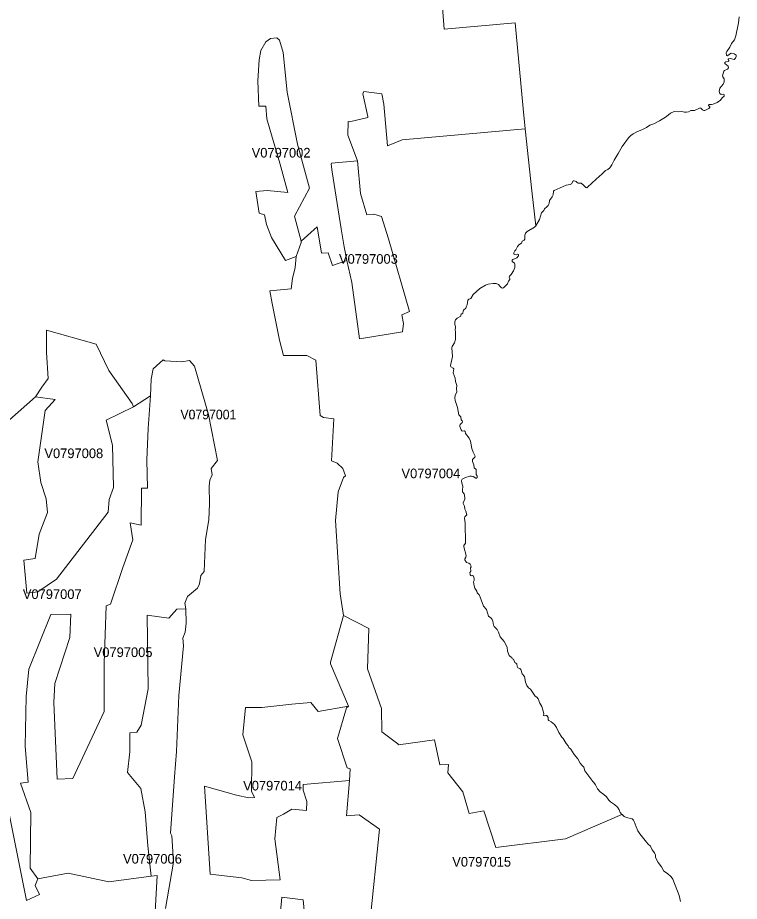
# Model space of a CAD drawing. Extents: x 369010 to 735936, y 6377141 to 6616555.
# Drawn here: x 607570 to 615050, y 6460296 to 6469456 of the extents above; entities that cross this region are included whole.
import ezdxf
from ezdxf.enums import TextEntityAlignment as Align

# ---------------------------------------------------------------- set-up
doc = ezdxf.new("R2010")
doc.units = 0
doc.header["$LTSCALE"] = 40
doc.layers.add('3', color=7, linetype='Continuous', lineweight=13)
doc.layers.add('4', color=7, linetype='Continuous')

msp = doc.modelspace()

# ---------------------------------------------------------------- linework, layer by layer
at = {"layer": '3'}
for points in [[(610955.7, 6467079.34), (610922.93, 6467266.36), (610830.74, 6467856.38), (610820.65, 6467937.31), (610823.13, 6467947.4), (611093.23, 6467972.73), (610992.28, 6468238.03), (610997.41, 6468379.54), (611009.99, 6468374.4), (611199.32, 6468422.4), (611199.32, 6468430.01), (611148.84, 6468667.51), (611158.94, 6468690.35), (611343.14, 6468665.03), (611365.82, 6468558.94), (611405.04, 6468128.13), (611556.48, 6468188.71), (612831.52, 6468302.24), (612831.52, 6468302.24), (612808.68, 6468513.26), (612725.6, 6469402.52), (611992.09, 6469335.16), (611962.13, 6469702.91)], [(611962.13, 6469702.91), (611992.09, 6469335.16), (612725.6, 6469402.52), (612808.68, 6468513.26), (612831.52, 6468302.24), (612900.7, 6467662.08), (612939.93, 6467297.47), (612979.81, 6467363.18), (612998.52, 6467432.02), (613023.67, 6467458.51), (613031.29, 6467474.89), (613054.62, 6467493.43), (613068.19, 6467509.65), (613077.46, 6467529.34), (613083.75, 6467561.78), (613111.39, 6467598.19), (613119.66, 6467618.05), (613125.29, 6467656.28), (613132.24, 6467665.88), (613256.87, 6467719.17), (613296.59, 6467725.79), (613309.83, 6467732.41), (613327.87, 6467764.52), (613336.47, 6467764.85), (613357.33, 6467756.74), (613369.24, 6467745.65), (613379.17, 6467741.35), (613410.95, 6467739.37), (613431.47, 6467723.81), (613458.29, 6467695.01), (613469.04, 6467693.36), (613477.65, 6467697), (613566.36, 6467781.9), (613629.42, 6467835.19), (613661.52, 6467870.61), (613686.68, 6467882.69), (613706.54, 6467899.9), (613729.22, 6467930.03), (613751.72, 6467978.68), (613794.09, 6468046.04), (613834.97, 6468121.18), (613901.17, 6468211.05), (613926.66, 6468234.22), (613950.49, 6468251.27), (613993.36, 6468274.77), (614040.69, 6468291.98), (614087.86, 6468315.49), (614122.95, 6468342.63), (614162.34, 6468356.86), (614223.41, 6468387.81), (614294.58, 6468432.5), (614336.78, 6468464.27), (614373.19, 6468484.13), (614417.88, 6468479.5), (614454.79, 6468481.49), (614483.25, 6468475.2), (614502.45, 6468475.2), (614522.97, 6468480.49), (614548.13, 6468492.24), (614587.02, 6468492.91), (614643.29, 6468521.37), (614651.24, 6468518.39), (614668.78, 6468500.19), (614680.7, 6468492.57)], [(614680.7, 6468492.57), (614691.62, 6468493.9), (614735.48, 6468514.09), (614745.74, 6468523.69), (614744.75, 6468530.64), (614729.85, 6468545.54), (614734.49, 6468554.14), (614762.29, 6468554.14), (614779.84, 6468559.11), (614818.73, 6468576.98), (614853.48, 6468601.81), (614870.7, 6468624.15), (614891.55, 6468641.36), (614894.2, 6468654.6), (614887.91, 6468662.22), (614863.41, 6468660.23), (614848.85, 6468670.49), (614841.24, 6468690.35), (614849.51, 6468726.43), (614883.94, 6468765.66), (614894.53, 6468792.14), (614894.53, 6468822.26), (614879.3, 6468841.79), (614876.99, 6468851.06), (614889.56, 6468900.54), (614896.52, 6468909.15), (614928.62, 6468921.06), (614939.05, 6468936.95), (614933.26, 6468951.52), (614900.82, 6468978.99), (614898.5, 6468989.75), (614909.76, 6468998.69), (614933.59, 6469001), (614941.04, 6469005.31), (614941.04, 6469010.93), (614934.91, 6469020.53), (614935.74, 6469030.46), (614955.27, 6469031.46), (614997.97, 6469023.51), (615009.89, 6469036.75), (615016.17, 6469053.3), (615016.17, 6469065.22), (614994.99, 6469082.43), (614966.52, 6469087.06), (614947.66, 6469077.8), (614928.95, 6469058.93), (614917.37, 6469063.89), (614914.39, 6469089.71), (614920.68, 6469104.77), (614951.3, 6469149.79), (614970.5, 6469186.2), (615000.29, 6469226.58), (615015.18, 6469268.79), (615041.66, 6469401.03), (615049.94, 6469464.58)], [(611221.66, 6460068.59), (611320.14, 6461043.9), (611108.13, 6461193.02), (610978.04, 6461181.77), (611008.33, 6461548.03), (610528.7, 6461507.64), (610528.7, 6461447.07), (610569.08, 6461330.72), (610562.79, 6461236.05), (610411.36, 6461251.11), (610325.46, 6461200.63), (610254.79, 6461165.22), (610234.6, 6460942.94), (610290.21, 6460518.26), (609994.78, 6460510.81), (609893.83, 6460541.1), (609565.63, 6460576.52), (609506.38, 6461489.93), (609837.06, 6461396.43), (609965.82, 6461368.62), (610023.91, 6461373.75), (609993.63, 6461439.46), (609997.43, 6461741.34), (609905.25, 6462020.71), (609933.05, 6462303.72), (610099.55, 6462303.72), (610411.36, 6462340.29), (610608.31, 6462355.52), (610683.94, 6462264.49), (610999.56, 6462320.1), (610812.7, 6462757.2), (610814.03, 6462773.75), (610946.6, 6463260.17), (610912.5, 6463483.76), (610864.51, 6464241.94), (610890.99, 6464541.33), (610946.6, 6464687.8), (610969.27, 6464708.16), (610941.47, 6464783.96), (610880.89, 6464836.92), (610822.8, 6464862.24), (610848.12, 6465296.86), (610739.55, 6465312.08), (610706.78, 6465332.28), (610659.94, 6465904.59), (610569.08, 6465955.23), (610326.78, 6465955.23), (610285.08, 6466113.12), (610209.44, 6466492.13), (610185.44, 6466624.86), (610405.07, 6466645.05), (610417.65, 6466753.62), (610445.45, 6466867.49), (610457.04, 6466979.54), (610347.31, 6466940.31), (610200.84, 6467177.98), (610147.87, 6467311.87), (610130.17, 6467410.34), (610072.07, 6467430.54), (610039.3, 6467655.46), (610157.97, 6467663.07), (610369.98, 6467642.88), (610286.73, 6467946.08), (610183.13, 6468299.93), (610152.84, 6468408.5), (610142.74, 6468537.43), (610069.59, 6468537.43), (610058.17, 6468801.57), (610073.4, 6469018.88), (610091.11, 6469114.87), (610144.07, 6469205.9), (610189.58, 6469238.67), (610257.6, 6469246.28), (610285.41, 6469223.44), (610323.31, 6469094.68), (610362.37, 6468684.06), (610470.94, 6468143.2), (610596.72, 6467690.05), (610439.49, 6467399.09), (610508.84, 6467140.08), (610675.5, 6467289.03), (610720.85, 6467013.63), (610789.04, 6467018.76), (610834.55, 6466887.35), (610983.5, 6466937.83), (610955.7, 6467079.34)], [(612819.11, 6467147.85), (612827.22, 6467158.61), (612827.55, 6467200.15), (612834.17, 6467221.5), (612851.88, 6467238.88), (612925.86, 6467282.74), (612939.93, 6467297.47), (612900.7, 6467662.08), (612831.52, 6468302.24), (612831.52, 6468302.24), (611556.48, 6468188.71), (611405.04, 6468128.13), (611365.82, 6468558.94), (611343.14, 6468665.03), (611158.94, 6468690.35), (611148.84, 6468667.51), (611199.32, 6468430.01), (611199.32, 6468422.4), (611009.99, 6468374.4), (610997.41, 6468379.54), (610992.28, 6468238.03), (611093.23, 6467972.73)], [(611093.23, 6467972.73), (611124.68, 6467632.62), (611188.56, 6467412.16), (611260.72, 6467420.27), (611340.66, 6467396.28), (611414.81, 6467161.76), (611630.96, 6466408.71), (611550.85, 6466376.61), (611570.88, 6466284.42), (611558.8, 6466200.34), (611114.58, 6466128.18), (611032.49, 6466711.09), (610983.5, 6466937.83), (610834.55, 6466887.35), (610789.04, 6467018.76), (610720.85, 6467013.63), (610675.5, 6467289.03), (610508.84, 6467140.08), (610507.52, 6467123.53), (610457.04, 6466979.54), (610445.45, 6466867.49), (610417.65, 6466753.62), (610405.07, 6466645.05), (610185.44, 6466624.86), (610209.44, 6466492.13), (610285.08, 6466113.12), (610326.78, 6465955.23), (610569.08, 6465955.23), (610659.94, 6465904.59), (610706.78, 6465332.28), (610739.55, 6465312.08), (610848.12, 6465296.86), (610822.8, 6464862.24), (610880.89, 6464836.92), (610941.47, 6464783.96), (610969.27, 6464708.16), (610946.6, 6464687.8), (610890.99, 6464541.33), (610864.51, 6464241.94), (610912.5, 6463483.76), (610946.6, 6463260.17), (611209.75, 6463124.95), (611196.51, 6462706.55), (611341.32, 6462294.62), (611346.29, 6462052.48), (611510.8, 6461927.36), (611519.08, 6461919.09), (611890.96, 6461971.72), (611946.9, 6461711.54), (612035.78, 6461714.85), (612029.32, 6461629.12), (612183.91, 6461431.35), (612251.43, 6461205.76), (612402.87, 6461235.39), (612524.68, 6460853.24), (613247.1, 6460943.77), (613833.65, 6461196.83), (613833.81, 6461196.83), (613816.11, 6461217.52), (613803.53, 6461244.82), (613786.15, 6461270.97), (613757.85, 6461299.77), (613716.31, 6461327.24), (613697.11, 6461344.13), (613672.45, 6461378.05), (613646.63, 6461404.2), (613609.06, 6461430.68), (613579.6, 6461460.64), (613558.58, 6461503.01), (613541.37, 6461529.49), (613529.95, 6461539.09), (613478.64, 6461606.78), (613449.85, 6461650.47), (613437.6, 6461688.54), (613417.41, 6461706.91), (613399.7, 6461728.59), (613375.86, 6461774.27), (613337.8, 6461817.63), (613302.22, 6461874.4), (613281.86, 6461890.95), (613274.25, 6461907.83), (613254.38, 6461931), (613224.43, 6461983.63), (613211.52, 6461998.53), (613180.4, 6462046.69), (613155.74, 6462097.5), (613134.06, 6462129.61), (613100.96, 6462157.58), (613074.81, 6462170.82), (613067.86, 6462178.76), (613067.37, 6462200.94), (613062.9, 6462211.53), (613053.13, 6462220.8), (613043.53, 6462224.11), (613030.62, 6462219.64), (613021.69, 6462220.8), (613023.67, 6462244.3), (613003.32, 6462317.29), (612982.3, 6462349.73), (612966.08, 6462394.58)], [(612290.32, 6464952.94), (612277.58, 6464988.36), (612263.84, 6465065.32), (612249.11, 6465096.93), (612211.21, 6465145.59), (612207.9, 6465166.77), (612200.12, 6465171.57), (612184.4, 6465170.58), (612173.64, 6465174.55), (612166.03, 6465182.66), (612153.45, 6465216.26), (612151.63, 6465227.18), (612155.6, 6465239.43), (612169.18, 6465252.01), (612177.45, 6465255.32), (612180.26, 6465265.25), (612175.96, 6465276.67), (612167.35, 6465286.43), (612164.38, 6465318.87), (612144.18, 6465338.07), (612128.46, 6465416.52), (612105.95, 6465487.19), (612102.97, 6465515.16), (612104.46, 6465540.48), (612120.35, 6465578.05), (612118.03, 6465612.64), (612120.35, 6465644.42), (612108.1, 6465683.81), (612105.46, 6465720.22), (612085.26, 6465773.18), (612089.73, 6465816.21), (612084.27, 6465822.99), (612060.27, 6465836.57), (612056.63, 6465850.97), (612076, 6465944.81), (612070.37, 6466032.36), (612074.51, 6466047.58), (612098.01, 6466083.99), (612108.27, 6466121.4), (612106.78, 6466159.8), (612109.43, 6466201.67), (612105.29, 6466216.56), (612106.78, 6466246.69), (612099.83, 6466280.12), (612101.65, 6466303.45), (612108.27, 6466323.64), (612124.16, 6466339.53), (612162.06, 6466362.21), (612162.06, 6466372.63), (612166.86, 6466381.74), (612183.08, 6466391), (612187.05, 6466414.18), (612192.18, 6466423.77), (612216.18, 6466445.12), (612221.64, 6466465.32), (612228.76, 6466478.89), (612237.53, 6466528.7), (612244.98, 6466536.32), (612258.55, 6466539.79), (612266.99, 6466546.41), (612291.98, 6466586.13), (612361.66, 6466647.87), (612420.58, 6466682.62), (612445.9, 6466693.21), (612499.02, 6466699.17), (612528.48, 6466698.68), (612553.14, 6466689.9), (612569.69, 6466669.22), (612581.45, 6466658.62), (612593.03, 6466653.49), (612604.29, 6466655.98), (612648.47, 6466698.01), (612656.92, 6466724.99), (612670.65, 6466740.38), (612672.14, 6466749.16), (612665.52, 6466764.22), (612667.01, 6466774.97), (612686.87, 6466793.68), (612708.55, 6466829.76), (612721.79, 6466865.17), (612724.11, 6466902.41), (612718.98, 6466912.67), (612696.8, 6466929.22), (612696.14, 6466941.31), (612702.76, 6466949.08), (612742.81, 6466967.79), (612761.68, 6466986.65), (612761.51, 6466999.23), (612752.74, 6467002.87), (612737.02, 6466997.74), (612721.13, 6466999.56), (612714.18, 6467005.52), (612712.52, 6467017.6), (612723.94, 6467037.13), (612734.7, 6467048.88), (612749.76, 6467085.29), (612763.83, 6467100.52), (612791.8, 6467118.39), (612797.59, 6467137.59), (612819.11, 6467147.85)], [(607090.19, 6464940.53), (607755.35, 6465526.41), (607755.85, 6465526.74), (607821.39, 6465627.2), (607886.1, 6465715.75), (607867.73, 6465986.68), (607867.73, 6466217.72), (608382.28, 6466069.76), (608514.85, 6465798.83), (608758.63, 6465457.56), (608769.39, 6465420.99), (608948.3, 6465537.5), (608954.76, 6465708.14), (608975.28, 6465817.2), (609078.88, 6465910.05), (609096.1, 6465896.98), (609273.02, 6465888.37), (609352.79, 6465901.44), (609402.44, 6465843.02), (609546.93, 6465342.04), (609642.92, 6464866.05), (609576.06, 6464781.81), (609586.82, 6464716.93), (609563.15, 6464662.98), (609556.69, 6464598.27), (609558.85, 6464421.18), (609550.07, 6464250.54), (609515.65, 6464047.63), (609501.58, 6463713.98)], [(607476.97, 6461237.04), (607660.35, 6460304.26), (607795.57, 6460365.5), (607752.04, 6460460.5), (607778.19, 6460529.02), (607700.57, 6460641.4), (607707.02, 6461217.85), (607601.26, 6461522.37), (607679.05, 6461530.98), (607648.76, 6461902.37), (607659.52, 6462418.41), (607685.51, 6462703.41), (607914.07, 6463269.27), (608121.11, 6463273.57), (608112.51, 6463031.6), (607955.11, 6462554.46), (607946.51, 6462355.85), (607980.93, 6461561.27), (608140.64, 6461569.87), (608466.35, 6462263), (608468.51, 6462766.14), (608487.87, 6463359.96), (608531.07, 6463377.18), (608660.49, 6463757.17), (608763.93, 6464042.17), (608734.8, 6464220.42), (608851.32, 6464194.44), (608853.47, 6464578.74), (608916.03, 6464578.74), (608907.42, 6464872.51), (608922.48, 6465198.55), (608948.3, 6465537.5), (608769.39, 6465420.99), (608488.37, 6465282.79), (608553.41, 6465025.6), (608562.02, 6464585.03), (608517.5, 6464461.56), (608508.89, 6464329.49), (607972.82, 6463635.2), (607781, 6463504.78), (607664.65, 6463491.04), (607633.7, 6463833.97), (607750.22, 6463851.18), (607794.74, 6464101.42), (607878.65, 6464326.01), (607865.08, 6464466.69), (607810.13, 6464638.15), (607781, 6464852.48), (607839.26, 6465263.92), (607854.65, 6465382.26), (607957.43, 6465498.77), (607755.35, 6465526.41), (607090.19, 6464940.53)], [(612966.08, 6462394.58), (612951.84, 6462411.63), (612933.8, 6462423.21), (612883.99, 6462493.72), (612864.95, 6462509.94), (612848.24, 6462534.6), (612835, 6462567.37), (612824.24, 6462626.95), (612798.75, 6462653.76), (612785.51, 6462697.62), (612774.92, 6462710.86), (612754.89, 6462717.48), (612746.95, 6462730.39), (612743.64, 6462757.7), (612722.62, 6462771.27), (612707.73, 6462805.2), (612696.8, 6462811.32), (612691.17, 6462823.57), (612673.47, 6462832.67), (612665.03, 6462844.09), (612647.81, 6462890.1), (612643.01, 6462931.31), (612613.55, 6462990.39), (612570.52, 6463039.22), (612555.3, 6463086.72), (612539.9, 6463115.18), (612508.62, 6463144.97), (612502.33, 6463160.04), (612495.05, 6463200.92), (612488.76, 6463216.31), (612478.34, 6463229.55), (612450.7, 6463252.06), (612430.84, 6463322.4), (612398.56, 6463355.5), (612365.3, 6463449.83), (612352.88, 6463472.67), (612331.53, 6463492.53), (612328.56, 6463512.39), (612309.03, 6463541.36), (612302.07, 6463564.69), (612294.96, 6463606.9), (612302.07, 6463623.12), (612302.74, 6463641.16), (612295.45, 6463666.64), (612284.04, 6463673.59), (612276.59, 6463670.62), (612268.15, 6463672.11), (612261.2, 6463680.21), (612261.53, 6463690.48), (612255.57, 6463697.26), (612255.24, 6463705.7), (612267.82, 6463718.94), (612265.17, 6463754.19), (612269.64, 6463762.3), (612266.33, 6463777.37), (612259.71, 6463792.59), (612246.8, 6463802.85), (612220.98, 6463809.14), (612204.43, 6463836.62), (612204.1, 6463845.22), (612217.01, 6463864.75), (612217.34, 6463881.3), (612194, 6463970.67), (612194.17, 6463985.4), (612213.53, 6464007.09), (612209.06, 6464215.12), (612201.61, 6464268.58), (612205.75, 6464281.49), (612226.27, 6464303.17), (612216.67, 6464340.24), (612205.75, 6464359.44), (612200.46, 6464391.05), (612187.38, 6464419.52), (612187.71, 6464429.45), (612203.93, 6464461.06), (612205.75, 6464481.42), (612199.46, 6464519.65), (612182.42, 6464541.66), (612180.76, 6464559.04), (612184.4, 6464598.43), (612172.49, 6464629.71), (612169.67, 6464657.68), (612177.28, 6464672.08), (612210.88, 6464689.79), (612257.55, 6464704.52), (612274.93, 6464704.85), (612291.48, 6464700.05), (612317.96, 6464683.83), (612327.23, 6464682.34), (612333.52, 6464688.3), (612331.7, 6464707), (612323.09, 6464720.24), (612321.27, 6464773.2), (612301.91, 6464789.09), (612297.77, 6464820.37), (612284.2, 6464856.78), (612285.69, 6464875.32), (612307.37, 6464899.15), (612311.34, 6464911.73), (612290.32, 6464952.94)], [(609501.58, 6463713.98), (609470.3, 6463671.94), (609455.24, 6463585.55), (609435.88, 6463542.35), (609332.27, 6463455.96), (609302.15, 6463386.94), (609313.9, 6463327.53), (609318.2, 6463180.72), (609307.45, 6463087.88), (609281.63, 6463025.15), (609287.92, 6462944.22), (609241.24, 6462430), (609217.25, 6461850.07), (609197.05, 6461587.25), (609154.19, 6461003.52), (609166.77, 6460975.71), (609186.96, 6460702.8), (609103.71, 6460220.19)], [(609103.71, 6460220.19), (609186.96, 6460702.8), (609166.77, 6460975.71), (609154.19, 6461003.52), (609197.05, 6461587.25), (609217.25, 6461850.07), (609241.24, 6462430), (609287.92, 6462944.22), (609281.63, 6463025.15), (609307.45, 6463087.88), (609318.2, 6463180.72), (609313.9, 6463327.53), (609221.22, 6463325.37), (609137.14, 6463232.53), (608912.88, 6463262.65), (608923.64, 6462500.5), (608850.32, 6462120.51), (608807.13, 6462051.32), (608733.81, 6462042.72), (608731.66, 6461846.26), (608710.14, 6461630.28), (608848.17, 6461466.27), (608893.35, 6461222.15), (608919.34, 6460872.44), (608953.76, 6460557.15), (609017.48, 6460565.59), (608994.48, 6460186.26)], [(614441.88, 6460294.17), (614425.99, 6460357.89), (614359.62, 6460525.05), (614343.4, 6460548.71), (614304.67, 6460585.79), (614268.92, 6460610.12), (614242.11, 6460655.13), (614209.51, 6460697.01), (614180.71, 6460748.97), (614181.21, 6460776.12), (614171.28, 6460798.29), (614147.61, 6460829.08), (614128.91, 6460867.47), (614104.91, 6460888), (614086.54, 6460909.02), (614018.02, 6460995.91), (613998.99, 6461026.52), (613979.79, 6461068.4), (613960.09, 6461125.16), (613952.98, 6461138.07), (613938.25, 6461150.65), (613881.65, 6461163.56), (613857.98, 6461175.64), (613834.48, 6461196.17), (613833.81, 6461196.83), (613833.65, 6461196.83), (613247.1, 6460943.77), (612524.68, 6460853.24), (612402.87, 6461235.39), (612251.43, 6461205.76), (612183.91, 6461431.35), (612029.32, 6461629.12), (612035.78, 6461714.85), (611946.9, 6461711.54), (611890.96, 6461971.72), (611519.08, 6461919.09), (611510.8, 6461927.36), (611346.29, 6462052.48), (611341.32, 6462294.62), (611196.51, 6462706.55), (611209.75, 6463124.95), (610946.6, 6463260.17), (610814.03, 6462773.75), (610812.7, 6462757.2), (610999.56, 6462320.1), (610978.21, 6462302.39), (610885.53, 6461985.12), (610985.99, 6461679.44), (611015.94, 6461670.67), (611008.33, 6461548.03), (610978.04, 6461181.77), (611108.13, 6461193.02), (611320.14, 6461043.9), (611221.66, 6460068.59)], [(608513.69, 6460496.75), (608093.14, 6460589.59), (607778.19, 6460529.02), (607752.04, 6460460.5), (607795.57, 6460365.5), (607660.35, 6460304.26), (607476.97, 6461237.04), (607374.19, 6461128.47), (607077.11, 6461057.97), (606998.17, 6461165.05), (606815.12, 6461511.78), (606770.1, 6461556.96), (606685.53, 6461582.29), (606643.33, 6461638.72), (606556.11, 6461895.25), (606558.92, 6461979.83), (606646.14, 6462357.67), (606670.14, 6462452.18), (606757.36, 6462601.46), (606771.43, 6462691.66), (606577.13, 6462708.71), (606318.11, 6462714.33), (606177.27, 6462683.22)], [(608994.48, 6460186.26), (609017.48, 6460565.59), (608953.76, 6460557.15), (608513.69, 6460496.75)], [(610294.01, 6460191.06), (610309.08, 6460337.7), (610528.7, 6460312.37), (610543.93, 6460165.74)], [(610543.93, 6460165.74), (610528.7, 6460312.37), (610309.08, 6460337.7), (610294.01, 6460191.06)]]:
    msp.add_lwpolyline(points, dxfattribs=at)
for points in [[(610457.04, 6466979.54), (610507.52, 6467123.53), (610508.84, 6467140.08), (610439.49, 6467399.09), (610596.72, 6467690.05), (610470.94, 6468143.2), (610362.37, 6468684.06), (610323.31, 6469094.68), (610285.41, 6469223.44), (610257.6, 6469246.28), (610189.58, 6469238.67), (610144.07, 6469205.9), (610091.11, 6469114.87), (610073.4, 6469018.88), (610058.17, 6468801.57), (610069.59, 6468537.43), (610142.74, 6468537.43), (610152.84, 6468408.5), (610183.13, 6468299.93), (610286.73, 6467946.08), (610369.98, 6467642.88), (610157.97, 6467663.07), (610039.3, 6467655.46), (610072.07, 6467430.54), (610130.17, 6467410.34), (610147.87, 6467311.87), (610200.84, 6467177.98), (610347.31, 6466940.31)], [(611093.23, 6467972.73), (610823.13, 6467947.4), (610820.65, 6467937.31), (610830.74, 6467856.38), (610922.93, 6467266.36), (610955.7, 6467079.34), (610983.5, 6466937.83), (611032.49, 6466711.09), (611114.58, 6466128.18), (611558.8, 6466200.34), (611570.88, 6466284.42), (611550.85, 6466376.61), (611630.96, 6466408.71), (611414.81, 6467161.76), (611340.66, 6467396.28), (611260.72, 6467420.27), (611188.56, 6467412.16), (611124.68, 6467632.62)], [(607755.35, 6465526.41), (607957.43, 6465498.77), (607854.65, 6465382.26), (607839.26, 6465263.92), (607781, 6464852.48), (607810.13, 6464638.15), (607865.08, 6464466.69), (607878.65, 6464326.01), (607794.74, 6464101.42), (607750.22, 6463851.18), (607633.7, 6463833.97), (607664.65, 6463491.04), (607781, 6463504.78), (607972.82, 6463635.2), (608508.89, 6464329.49), (608517.5, 6464461.56), (608562.02, 6464585.03), (608553.41, 6465025.6), (608488.37, 6465282.79), (608769.39, 6465420.99), (608758.63, 6465457.56), (608514.85, 6465798.83), (608382.28, 6466069.76), (607867.73, 6466217.72), (607867.73, 6465986.68), (607886.1, 6465715.75), (607821.39, 6465627.2), (607755.85, 6465526.74)], [(608948.3, 6465537.5), (608922.48, 6465198.55), (608907.42, 6464872.51), (608916.03, 6464578.74), (608853.47, 6464578.74), (608851.32, 6464194.44), (608734.8, 6464220.42), (608763.93, 6464042.17), (608660.49, 6463757.17), (608531.07, 6463377.18), (608487.87, 6463359.96), (608468.51, 6462766.14), (608466.35, 6462263), (608140.64, 6461569.87), (607980.93, 6461561.27), (607946.51, 6462355.85), (607955.11, 6462554.46), (608112.51, 6463031.6), (608121.11, 6463273.57), (607914.07, 6463269.27), (607685.51, 6462703.41), (607659.52, 6462418.41), (607648.76, 6461902.37), (607679.05, 6461530.98), (607601.26, 6461522.37), (607707.02, 6461217.85), (607700.57, 6460641.4), (607778.19, 6460529.02), (608093.14, 6460589.59), (608513.69, 6460496.75), (608953.76, 6460557.15), (608919.34, 6460872.44), (608893.35, 6461222.15), (608848.17, 6461466.27), (608710.14, 6461630.28), (608731.66, 6461846.26), (608733.81, 6462042.72), (608807.13, 6462051.32), (608850.32, 6462120.51), (608923.64, 6462500.5), (608912.88, 6463262.65), (609137.14, 6463232.53), (609221.22, 6463325.37), (609313.9, 6463327.53), (609302.15, 6463386.94), (609332.27, 6463455.96), (609435.88, 6463542.35), (609455.24, 6463585.55), (609470.3, 6463671.94), (609501.58, 6463713.98), (609515.65, 6464047.63), (609550.07, 6464250.54), (609558.85, 6464421.18), (609556.69, 6464598.27), (609563.15, 6464662.98), (609586.82, 6464716.93), (609576.06, 6464781.81), (609642.92, 6464866.05), (609546.93, 6465342.04), (609402.44, 6465843.02), (609352.79, 6465901.44), (609273.02, 6465888.37), (609096.1, 6465896.98), (609078.88, 6465910.05), (608975.28, 6465817.2), (608954.76, 6465708.14)], [(611008.33, 6461548.03), (611015.94, 6461670.67), (610985.99, 6461679.44), (610885.53, 6461985.12), (610978.21, 6462302.39), (610999.56, 6462320.1), (610683.94, 6462264.49), (610608.31, 6462355.52), (610411.36, 6462340.29), (610099.55, 6462303.72), (609933.05, 6462303.72), (609905.25, 6462020.71), (609997.43, 6461741.34), (609993.63, 6461439.46), (610023.91, 6461373.75), (609965.82, 6461368.62), (609837.06, 6461396.43), (609506.38, 6461489.93), (609565.63, 6460576.52), (609893.83, 6460541.1), (609994.78, 6460510.81), (610290.21, 6460518.26), (610234.6, 6460942.94), (610254.79, 6461165.22), (610325.46, 6461200.63), (610411.36, 6461251.11), (610562.79, 6461236.05), (610569.08, 6461330.72), (610528.7, 6461447.07), (610528.7, 6461507.64)]]:
    msp.add_lwpolyline(points, close=True, dxfattribs=at)

# ---------------------------------------------------------------- texts
at = {"layer": '4'}
for s, p in [('V0797002', (610300.58, 6468005.78)), ('V0797003', (611205.54, 6466904.7)), ('V0797008', (608152.1, 6464890.1)), ('V0797004', (611853.19, 6464681.63)), ('V0797007', (607928.57, 6463430.21)), ('V0797005', (608662.88, 6462828.06)), ('V0797014', (610212.25, 6461445.07)), ('V0797006', (608967.14, 6460686.95)), ('V0797015', (612379.3, 6460656.03))]:
    msp.add_text(s, height=100, dxfattribs=at).set_placement(p, align=Align.CENTER)
at = {"layer": '4', "width": 0.95}
msp.add_text('V0797001', height=100, dxfattribs=at).set_placement((609546.93, 6465292.04), align=Align.CENTER)

doc.saveas('drawing.dxf')
